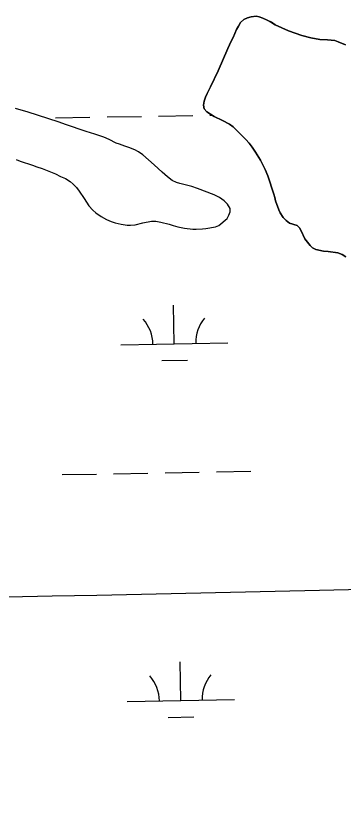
# Model space of a CAD drawing. Extents: x 3957609 to 3995875, y 234277 to 260273.
# Drawn here: x 3987141 to 3987447, y 249058 to 249808 of the extents above; entities that cross this region are included whole.
import ezdxf

# ---------------------------------------------------------------- set-up
doc = ezdxf.new("R2010")
doc.units = 0
for name, color, linetype in [('V-GRID-MAJR', 7, 'Continuous'), ('V-TOPO-SHOR', 7, 'Continuous'), ('V-WETL-SWMP', 7, 'Continuous')]:
    doc.layers.add(name, color=color, linetype=linetype)

msp = doc.modelspace()

# ---------------------------------------------------------------- linework, layer by layer
at = {"layer": 'V-GRID-MAJR'}
msp.add_spline([(3961703.892, 248787.859), (3967022.571, 248887.277), (3972341.236, 248987.469), (3977659.886, 249088.434), (3982978.522, 249190.173), (3988297.143, 249292.685), (3993615.748, 249395.971), (3993615.749, 249395.971)], degree=3, dxfattribs=at)
at = {"layer": 'V-TOPO-SHOR'}
for points in [[(3987448.959, 249583.416), (3987445.698, 249585.446), (3987441.604, 249586.994), (3987432.569, 249588.292), (3987428.124, 249588.53), (3987421.069, 249590.125), (3987418.132, 249591.819), (3987415.859, 249593.832), (3987410.856, 249600.171), (3987407.517, 249607.636), (3987405.914, 249610.296), (3987403.645, 249612.641), (3987396.597, 249614.73), (3987393.343, 249617.253), (3987390.591, 249620.098), (3987387.861, 249624.423), (3987386.589, 249627.243), (3987383.591, 249635.362), (3987382.982, 249638.501), (3987382.044, 249641.645), (3987376.228, 249658.866), (3987373.691, 249664.836), (3987369.547, 249673.469), (3987364.892, 249680.954), (3987361.835, 249685.449), (3987358.931, 249689.119), (3987355.857, 249692.628), (3987353.264, 249695.141), (3987350.026, 249698.651), (3987344.023, 249704.348), (3987340.605, 249706.874), (3987333.91, 249710.439), (3987326.396, 249714.185), (3987322.806, 249716.219), (3987319.386, 249718.58), (3987316.961, 249721.418), (3987316.191, 249724.726), (3987317.072, 249728.335), (3987318.286, 249732.103), (3987319.66, 249735.703), (3987322.888, 249741.745), (3987330.048, 249756.781), (3987338.946, 249777.554), (3987342.018, 249784.257), (3987343.888, 249787.849), (3987347.136, 249795.208), (3987348.836, 249798.474), (3987350.866, 249801.737), (3987354.04, 249804.485), (3987357.362, 249806.243), (3987360.835, 249807.174), (3987365.292, 249807.762), (3987368.245, 249807.056), (3987371.684, 249805.847), (3987375.769, 249803.969), (3987379.689, 249801.929), (3987383.111, 249799.568), (3987395.539, 249794.098), (3987407.982, 249789.615), (3987416.512, 249787.501), (3987424.725, 249786.051), (3987431.964, 249785.605), (3987438.704, 249784.837), (3987441.815, 249783.799), (3987448.688, 249781.052)], [(3987330.519, 249612.502), (3987338.363, 249618.963), (3987340.06, 249622.066), (3987341.267, 249625.339), (3987341.152, 249628.47), (3987338.746, 249632.462), (3987335.504, 249635.642), (3987331.268, 249638.511), (3987326.204, 249641.063), (3987310.819, 249647.076), (3987305.412, 249648.811), (3987300.329, 249650.21), (3987294.093, 249651.629), (3987291.146, 249652.663), (3987287.222, 249654.373), (3987282.829, 249657.74), (3987277.629, 249662.104), (3987270.166, 249669.141), (3987259.611, 249678.372), (3987255.539, 249681.237), (3987252.111, 249683.102), (3987246.708, 249685.167), (3987242.94, 249686.379), (3987237.867, 249688.44), (3987234.752, 249689.312), (3987228.385, 249692.71), (3987223.312, 249694.768), (3987214.96, 249697.703), (3987206.93, 249700.138), (3987187.435, 249706.546), (3987181.545, 249708.946), (3987171.225, 249712.405), (3987152.707, 249718.14), (3987141.066, 249721.457)], [(3987141.458, 249674.183), (3987145.382, 249672.473), (3987156.687, 249668.832), (3987160.942, 249667.118), (3987165.694, 249665.557), (3987178.129, 249660.581), (3987182.866, 249658.199), (3987187.613, 249656.31), (3987191.849, 249653.443), (3987194.771, 249650.924), (3987197.687, 249647.914), (3987200.432, 249644.412), (3987204.935, 249637.749), (3987207.02, 249634.258), (3987209.437, 249630.926), (3987212.992, 249626.75), (3987215.753, 249624.235), (3987220.803, 249620.86), (3987225.864, 249618.144), (3987230.281, 249616.26), (3987233.884, 249615.049), (3987239.465, 249613.806), (3987245.05, 249612.893), (3987248.343, 249612.84), (3987252.631, 249613.266), (3987259.74, 249614.961), (3987267.834, 249616.479), (3987271.786, 249616.413), (3987276.386, 249615.68), (3987284.261, 249613.743)], [(3987284.261, 249613.743), (3987287.863, 249612.53), (3987292.291, 249611.308), (3987298.693, 249610.05), (3987306.254, 249609.104), (3987309.381, 249609.055), (3987315.314, 249609.288), (3987318.616, 249609.729), (3987327.537, 249611.398), (3987330.519, 249612.502)]]:
    msp.add_lwpolyline(points, dxfattribs=at)
at = {"layer": 'V-WETL-SWMP'}
for p, q in [((3987274.355, 249714.579), (3987306.35, 249715.161)), ((3987322.347, 249715.452), (3987324.103, 249715.484)), ((3987178.371, 249712.834), (3987210.366, 249713.415)), ((3987226.363, 249713.706), (3987258.358, 249714.288)), ((3987289.062, 249502.207), (3987288.408, 249538.201)), ((3987239.071, 249501.298), (3987339.054, 249503.116)), ((3987277.345, 249486.561), (3987301.341, 249486.997)), ((3987184.419, 249380.214), (3987216.414, 249380.795)), ((3987232.411, 249381.086), (3987264.406, 249381.668)), ((3987280.403, 249381.959), (3987312.398, 249382.541)), ((3987328.395, 249382.832), (3987360.39, 249383.413)), ((3987295.11, 249169.587), (3987294.456, 249205.581)), ((3987245.119, 249168.678), (3987345.102, 249170.496)), ((3987283.393, 249153.941), (3987307.389, 249154.377))]:
    msp.add_line(p, q, dxfattribs=at)
for points in [[(3987448.689, 249781.053), (3987441.816, 249783.799), (3987438.704, 249784.837), (3987431.964, 249785.605), (3987424.725, 249786.051), (3987416.513, 249787.501), (3987407.983, 249789.615), (3987395.539, 249794.098), (3987383.111, 249799.569), (3987379.69, 249801.93), (3987375.77, 249803.969), (3987371.683, 249805.847), (3987368.244, 249807.055), (3987365.291, 249807.762), (3987360.835, 249807.175), (3987357.361, 249806.243), (3987354.039, 249804.485), (3987350.866, 249801.736), (3987348.837, 249798.475), (3987347.137, 249795.208), (3987343.889, 249787.85), (3987342.019, 249784.257), (3987338.947, 249777.554), (3987330.048, 249756.781), (3987322.888, 249741.745), (3987319.661, 249735.703), (3987318.286, 249732.102), (3987317.072, 249728.334), (3987316.19, 249724.725), (3987316.96, 249721.419), (3987319.385, 249718.58), (3987322.805, 249716.219), (3987326.396, 249714.185), (3987333.911, 249710.44), (3987340.606, 249706.873), (3987344.024, 249704.348), (3987350.026, 249698.651), (3987353.263, 249695.141), (3987355.857, 249692.628), (3987358.93, 249689.12), (3987361.835, 249685.45), (3987364.892, 249680.954), (3987369.547, 249673.468), (3987373.69, 249664.837)], [(3987292.29, 249611.307), (3987298.693, 249610.051), (3987306.254, 249609.105), (3987309.382, 249609.055), (3987315.315, 249609.289), (3987318.616, 249609.729), (3987327.536, 249611.397), (3987330.519, 249612.502), (3987338.363, 249618.963), (3987340.06, 249622.065), (3987341.266, 249625.339), (3987341.152, 249628.47), (3987338.746, 249632.462), (3987335.503, 249635.643), (3987331.268, 249638.511), (3987326.203, 249641.064), (3987310.819, 249647.076), (3987305.412, 249648.81), (3987300.329, 249650.21), (3987294.094, 249651.628), (3987291.146, 249652.664), (3987287.221, 249654.374), (3987282.829, 249657.739), (3987277.629, 249662.105), (3987270.166, 249669.142), (3987259.61, 249678.371), (3987255.539, 249681.236), (3987252.111, 249683.103), (3987246.709, 249685.167), (3987242.941, 249686.38), (3987237.868, 249688.439), (3987234.753, 249689.312), (3987228.385, 249692.709), (3987223.313, 249694.767), (3987214.961, 249697.702), (3987206.93, 249700.137), (3987187.435, 249706.545), (3987181.545, 249708.946), (3987171.225, 249712.406), (3987152.707, 249718.14), (3987141.067, 249721.457)], [(3987141.457, 249674.184), (3987145.382, 249672.473), (3987156.687, 249668.832), (3987160.942, 249667.117), (3987165.693, 249665.558), (3987178.129, 249660.581), (3987182.867, 249658.199), (3987187.613, 249656.311), (3987191.848, 249653.443), (3987194.772, 249650.925), (3987197.688, 249647.913), (3987200.431, 249644.411), (3987204.935, 249637.75), (3987207.02, 249634.258), (3987209.437, 249630.925), (3987212.992, 249626.75), (3987215.752, 249624.235), (3987220.803, 249620.86), (3987225.864, 249618.143), (3987230.281, 249616.26), (3987233.884, 249615.049), (3987239.464, 249613.806), (3987245.049, 249612.893)], [(3987373.69, 249664.837), (3987376.229, 249658.867), (3987382.045, 249641.645), (3987382.982, 249638.501), (3987383.59, 249635.362), (3987386.588, 249627.243), (3987387.86, 249624.423), (3987390.59, 249620.097), (3987393.344, 249617.253), (3987396.597, 249614.73), (3987403.645, 249612.64), (3987405.913, 249610.297), (3987407.517, 249607.636), (3987410.855, 249600.171), (3987415.859, 249593.832), (3987418.132, 249591.819), (3987421.069, 249590.125), (3987428.125, 249588.529), (3987432.568, 249588.292), (3987441.605, 249586.994), (3987445.698, 249585.445), (3987448.959, 249583.417)], [(3987245.049, 249612.893), (3987248.342, 249612.84), (3987252.631, 249613.265), (3987259.74, 249614.962), (3987267.834, 249616.478), (3987271.786, 249616.414), (3987276.386, 249615.681), (3987284.26, 249613.742), (3987287.863, 249612.531), (3987292.29, 249611.307)]]:
    msp.add_lwpolyline(points, dxfattribs=at)
for centre, start, end in [((3987233.82, 249501.678), 0.269879, 41.813537), ((3987344.288, 249503.686), 140.269876, 181.813534), ((3987239.868, 249169.058), 0.269879, 41.813537), ((3987350.336, 249171.066), 140.269876, 181.813534)]:
    msp.add_arc(centre, 35.246, start, end, dxfattribs=at)

doc.saveas('drawing.dxf')
